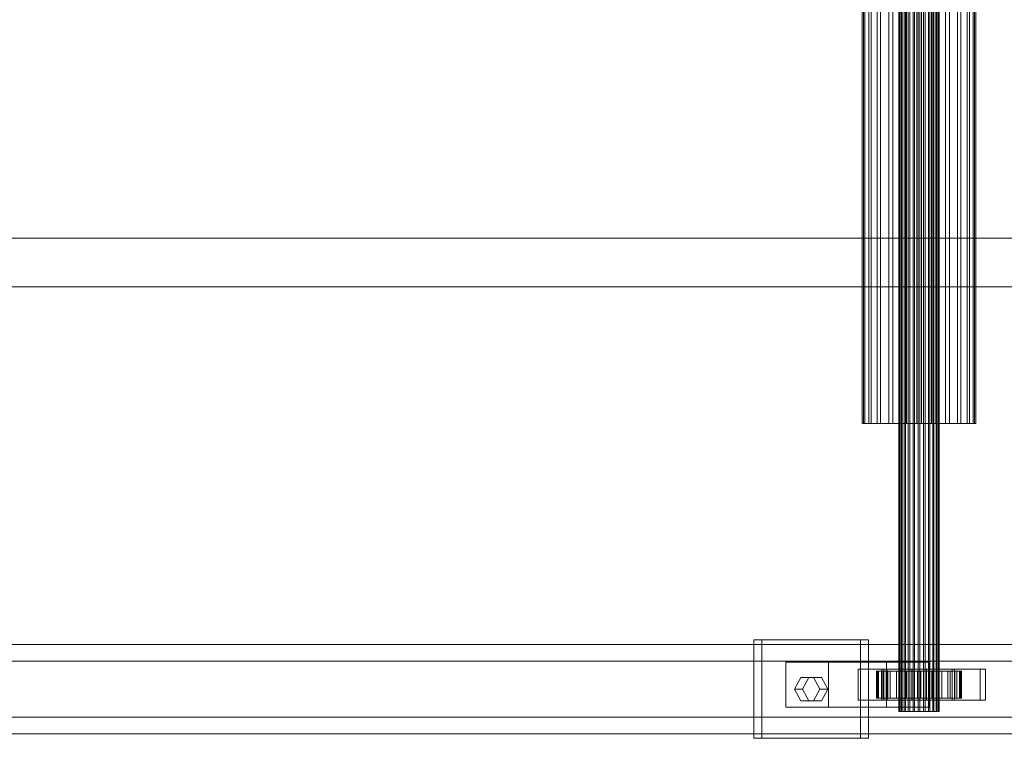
# Model space of a CAD drawing. Header units: millimetres. Extents: x -1970 to 61924, y -58230 to 6847.
# Tile 496 of 656: x 19494 to 19935, y -18452 to -18130. Entities that reach past the tile are written whole.
import ezdxf

# ---------------------------------------------------------------- set-up
doc = ezdxf.new("R2010")
doc.units = ezdxf.units.MM
doc.layers.add('superior_C02', color=7, linetype='Continuous', lineweight=0)

msp = doc.modelspace()

# ---------------------------------------------------------------- linework, layer by layer
at = {"layer": 'superior_C02'}
for p, q in [((19887.43, -18440), (19887.43, -17560)), ((19887.641, -18440), (19887.641, -17560)), ((19887.832, -18440), (19887.832, -17560)), ((19888.451, -18440), (19888.451, -17560)), ((19888.819, -18440), (19888.819, -17560)), ((19889.804, -18440), (19889.804, -17560)), ((19890.324, -18440), (19890.324, -17560)), ((19891.608, -18440), (19891.608, -17560)), ((19892.245, -18440), (19892.245, -17560)), ((19893.74, -18440), (19893.74, -17560)), ((19894.45, -18440), (19894.45, -17560)), ((19896.055, -18440), (19896.055, -17560)), ((19896.79, -18440), (19896.79, -17560)), ((19898.395, -18440), (19898.395, -17560)), ((19899.105, -18440), (19899.105, -17560)), ((19900.6, -18440), (19900.6, -17560)), ((19901.237, -18440), (19901.237, -17560)), ((19902.521, -18440), (19902.521, -17560)), ((19903.041, -18440), (19903.041, -17560)), ((19904.026, -18440), (19904.026, -17560)), ((19904.394, -18440), (19904.394, -17560)), ((19905.013, -17560), (19905.013, -18440)), ((19905.204, -18440), (19905.204, -17560)), ((19905.415, -18440), (19905.415, -17560)), ((19871.044, -18311.15), (19871.044, -17688.85)), ((19871.64, -18311.15), (19871.64, -17688.85)), ((19872.177, -18311.15), (19872.177, -17688.85)), ((19873.925, -18311.15), (19873.925, -17688.85)), ((19874.962, -18311.15), (19874.962, -17688.85)), ((19877.743, -18311.15), (19877.743, -17688.85)), ((19879.21, -18311.15), (19879.21, -17688.85)), ((19882.835, -18311.15), (19882.835, -17688.85)), ((19884.631, -18311.15), (19884.631, -17688.85)), ((19888.852, -18311.15), (19888.852, -17688.85)), ((19890.856, -18311.15), (19890.856, -17688.85)), ((19895.385, -18311.15), (19895.385, -17688.85)), ((19897.46, -18311.15), (19897.46, -17688.85)), ((19901.989, -18311.15), (19901.989, -17688.85)), ((19903.993, -18311.15), (19903.993, -17688.85)), ((19908.214, -18311.15), (19908.214, -17688.85)), ((19910.01, -18311.15), (19910.01, -17688.85)), ((19913.635, -18311.15), (19913.635, -17688.85)), ((19915.102, -18311.15), (19915.102, -17688.85)), ((19917.883, -18311.15), (19917.883, -17688.85)), ((19918.92, -18311.15), (19918.92, -17688.85)), ((19920.668, -17688.85), (19920.668, -18311.15)), ((19921.205, -18311.15), (19921.205, -17688.85)), ((19921.801, -18311.15), (19921.801, -17688.85)), ((20096.643, -18228.298), (19160.686, -18228.298)), ((19162.465, -18228.298), (20098.422, -18228.298)), ((24634.01, -18250), (15575.415, -18250)), ((15576.913, -18250), (24635.508, -18250)), ((19872.177, -18311.15), (19871.044, -18311.15)), ((19871.044, -18311.15), (19871.64, -18311.15)), ((19871.64, -18311.15), (19873.925, -18311.15)), ((19874.962, -18311.15), (19872.177, -18311.15)), ((19873.925, -18311.15), (19877.743, -18311.15)), ((19879.21, -18311.15), (19874.962, -18311.15)), ((19877.743, -18311.15), (19882.835, -18311.15)), ((19884.631, -18311.15), (19879.21, -18311.15)), ((19882.835, -18311.15), (19888.852, -18311.15)), ((19890.856, -18311.15), (19884.631, -18311.15)), ((19888.852, -18311.15), (19895.385, -18311.15)), ((19897.46, -18311.15), (19890.856, -18311.15)), ((19895.385, -18311.15), (19901.989, -18311.15)), ((19903.993, -18311.15), (19897.46, -18311.15)), ((19901.989, -18311.15), (19908.214, -18311.15)), ((19910.01, -18311.15), (19903.993, -18311.15)), ((19908.214, -18311.15), (19913.635, -18311.15)), ((19915.102, -18311.15), (19910.01, -18311.15)), ((19913.635, -18311.15), (19917.883, -18311.15)), ((19918.92, -18311.15), (19915.102, -18311.15)), ((19917.883, -18311.15), (19920.668, -18311.15)), ((19921.205, -18311.15), (19918.92, -18311.15)), ((19920.668, -18311.15), (19921.801, -18311.15)), ((19921.801, -18311.15), (19921.205, -18311.15)), ((20484.747, -18410), (19339.287, -18410)), ((19351.209, -18410), (20496.669, -18410)), ((20539.887, -18410), (19394.427, -18410)), ((19409.329, -18410), (20554.789, -18410)), ((19870.247, -18408), (19822.519, -18408)), ((19822.519, -18408), (19822.519, -18452)), ((19826.096, -18408), (19822.519, -18408)), ((19826.096, -18452), (19826.096, -18408)), ((19826.096, -18408), (19873.823, -18408)), ((19870.247, -18452), (19870.247, -18408)), ((19870.247, -18408), (19873.823, -18408)), ((19873.823, -18408), (19873.823, -18452)), ((20545.161, -18417.5), (19343.072, -18417.5)), ((19347.425, -18417.5), (20549.514, -18417.5)), ((19855.929, -18418), (19836.838, -18418)), ((19836.838, -18418), (19836.838, -18438)), ((19881.81, -18418), (19836.838, -18418)), ((19855.929, -18438), (19855.929, -18418)), ((19855.929, -18418), (19900.901, -18418)), ((19881.81, -18438), (19881.81, -18418)), ((19881.81, -18418), (19900.901, -18418)), ((19900.901, -18418), (19900.901, -18438)), ((19840.656, -18430), (19843.519, -18424.804)), ((19843.519, -18424.804), (19849.247, -18424.804)), ((19847.096, -18424.804), (19843.519, -18424.804)), ((19847.096, -18424.804), (19844.232, -18430)), ((19852.823, -18424.804), (19847.096, -18424.804)), ((19849.247, -18424.804), (19852.11, -18430)), ((19852.823, -18424.804), (19849.247, -18424.804)), ((19855.687, -18430), (19852.823, -18424.804)), ((19880.618, -18421), (19869.163, -18421)), ((19869.163, -18421), (19869.163, -18435)), ((19881.681, -18421), (19869.163, -18421)), ((19877.884, -18422), (19877.438, -18422)), ((19877.438, -18422), (19887.43, -18422)), ((19877.438, -18434), (19877.438, -18422)), ((19877.438, -18422), (19878.286, -18422)), ((19879.594, -18422), (19877.884, -18422)), ((19877.884, -18422), (19887.641, -18422)), ((19877.884, -18434), (19877.884, -18422)), ((19878.286, -18422), (19887.832, -18422)), ((19878.286, -18434), (19878.286, -18422)), ((19878.286, -18422), (19880.37, -18422)), ((19882.45, -18422), (19879.594, -18422)), ((19879.594, -18422), (19888.451, -18422)), ((19879.594, -18434), (19879.594, -18422)), ((19923.742, -18421), (19879.833, -18421)), ((19879.833, -18421), (19879.833, -18435)), ((19882.217, -18421), (19879.833, -18421)), ((19880.37, -18422), (19888.819, -18422)), ((19880.37, -18434), (19880.37, -18422)), ((19880.37, -18422), (19883.547, -18422)), ((19880.618, -18435), (19880.618, -18421)), ((19880.618, -18421), (19893.136, -18421)), ((19881.681, -18435), (19881.681, -18421)), ((19881.681, -18421), (19893.136, -18421)), ((19882.217, -18435), (19882.217, -18421)), ((19882.217, -18421), (19926.126, -18421)), ((19886.258, -18422), (19882.45, -18422)), ((19882.45, -18422), (19889.804, -18422)), ((19882.45, -18434), (19882.45, -18422)), ((19883.547, -18422), (19890.324, -18422)), ((19883.547, -18434), (19883.547, -18422)), ((19883.547, -18422), (19887.602, -18422)), ((19890.76, -18422), (19886.258, -18422)), ((19886.258, -18422), (19891.608, -18422)), ((19886.258, -18434), (19886.258, -18422)), ((19887.43, -18422), (19887.641, -18422)), ((19887.43, -18422), (19887.43, -18434)), ((19887.832, -18422), (19887.43, -18422)), ((19887.602, -18422), (19892.245, -18422)), ((19887.602, -18434), (19887.602, -18422)), ((19887.602, -18422), (19892.259, -18422)), ((19887.641, -18422), (19888.451, -18422)), ((19887.641, -18422), (19887.641, -18434)), ((19887.832, -18422), (19887.832, -18434)), ((19888.819, -18422), (19887.832, -18422)), ((19888.451, -18422), (19889.804, -18422)), ((19888.451, -18422), (19888.451, -18434)), ((19888.819, -18422), (19888.819, -18434)), ((19890.324, -18422), (19888.819, -18422)), ((19889.804, -18422), (19891.608, -18422)), ((19889.804, -18422), (19889.804, -18434)), ((19890.324, -18422), (19890.324, -18434)), ((19892.245, -18422), (19890.324, -18422)), ((19895.647, -18422), (19890.76, -18422)), ((19890.76, -18422), (19893.74, -18422)), ((19890.76, -18434), (19890.76, -18422)), ((19891.608, -18422), (19893.74, -18422)), ((19891.608, -18422), (19891.608, -18434)), ((19892.245, -18422), (19892.245, -18434)), ((19894.45, -18422), (19892.245, -18422)), ((19892.259, -18422), (19894.45, -18422)), ((19892.259, -18434), (19892.259, -18422)), ((19892.259, -18422), (19897.198, -18422)), ((19893.136, -18421), (19893.136, -18435)), ((19893.74, -18422), (19896.055, -18422)), ((19893.74, -18422), (19893.74, -18434)), ((19894.45, -18422), (19894.45, -18434)), ((19896.79, -18422), (19894.45, -18422)), ((19900.586, -18422), (19895.647, -18422)), ((19895.647, -18422), (19896.055, -18422)), ((19895.647, -18434), (19895.647, -18422)), ((19896.055, -18422), (19898.395, -18422)), ((19896.055, -18422), (19896.055, -18434)), ((19897.198, -18422), (19896.79, -18422)), ((19896.79, -18422), (19896.79, -18434)), ((19899.105, -18422), (19896.79, -18422)), ((19897.198, -18434), (19897.198, -18422)), ((19897.198, -18422), (19902.085, -18422)), ((19900.586, -18422), (19898.395, -18422)), ((19898.395, -18422), (19900.6, -18422)), ((19898.395, -18422), (19898.395, -18434)), ((19902.085, -18422), (19899.105, -18422)), ((19899.105, -18422), (19899.105, -18434)), ((19901.237, -18422), (19899.105, -18422)), ((19911.164, -18421), (19899.709, -18421)), ((19899.709, -18421), (19899.709, -18435)), ((19912.227, -18421), (19899.709, -18421)), ((19905.243, -18422), (19900.586, -18422)), ((19900.586, -18434), (19900.586, -18422)), ((19905.243, -18422), (19900.6, -18422)), ((19900.6, -18422), (19902.521, -18422)), ((19900.6, -18422), (19900.6, -18434)), ((19906.587, -18422), (19901.237, -18422)), ((19901.237, -18422), (19901.237, -18434)), ((19903.041, -18422), (19901.237, -18422)), ((19902.085, -18434), (19902.085, -18422)), ((19902.085, -18422), (19906.587, -18422)), ((19909.298, -18422), (19902.521, -18422)), ((19902.521, -18422), (19904.026, -18422)), ((19902.521, -18422), (19902.521, -18434)), ((19910.395, -18422), (19903.041, -18422)), ((19903.041, -18422), (19903.041, -18434)), ((19904.394, -18422), (19903.041, -18422)), ((19912.475, -18422), (19904.026, -18422)), ((19904.026, -18422), (19905.013, -18422)), ((19904.026, -18422), (19904.026, -18434)), ((19913.251, -18422), (19904.394, -18422)), ((19904.394, -18422), (19904.394, -18434)), ((19905.204, -18422), (19904.394, -18422)), ((19905.013, -18422), (19914.559, -18422)), ((19905.013, -18434), (19905.013, -18422)), ((19905.013, -18422), (19905.415, -18422)), ((19914.961, -18422), (19905.204, -18422)), ((19905.204, -18422), (19905.204, -18434)), ((19905.415, -18422), (19905.204, -18422)), ((19909.298, -18422), (19905.243, -18422)), ((19905.243, -18434), (19905.243, -18422)), ((19915.407, -18422), (19905.415, -18422)), ((19905.415, -18422), (19905.415, -18434)), ((19906.587, -18434), (19906.587, -18422)), ((19906.587, -18422), (19910.395, -18422)), ((19912.475, -18422), (19909.298, -18422)), ((19909.298, -18434), (19909.298, -18422)), ((19910.395, -18434), (19910.395, -18422)), ((19910.395, -18422), (19913.251, -18422)), ((19911.164, -18435), (19911.164, -18421)), ((19911.164, -18421), (19923.682, -18421)), ((19912.227, -18435), (19912.227, -18421)), ((19912.227, -18421), (19923.682, -18421)), ((19914.559, -18422), (19912.475, -18422)), ((19912.475, -18434), (19912.475, -18422)), ((19913.251, -18434), (19913.251, -18422)), ((19913.251, -18422), (19914.961, -18422)), ((19914.559, -18422), (19914.559, -18434)), ((19915.407, -18422), (19914.559, -18422)), ((19914.961, -18434), (19914.961, -18422)), ((19914.961, -18422), (19915.407, -18422)), ((19915.407, -18434), (19915.407, -18422)), ((19923.682, -18421), (19923.682, -18435)), ((19923.742, -18435), (19923.742, -18421)), ((19923.742, -18421), (19926.126, -18421)), ((19926.126, -18421), (19926.126, -18435)), ((19843.519, -18435.196), (19840.656, -18430)), ((19840.656, -18430), (19844.232, -18430)), ((19844.232, -18430), (19847.096, -18435.196)), ((19852.11, -18430), (19849.247, -18435.196)), ((19855.687, -18430), (19852.11, -18430)), ((19852.823, -18435.196), (19855.687, -18430)), ((19836.838, -18438), (19855.929, -18438)), ((19836.838, -18438), (19881.81, -18438)), ((19849.247, -18435.196), (19843.519, -18435.196)), ((19847.096, -18435.196), (19843.519, -18435.196)), ((19847.096, -18435.196), (19852.823, -18435.196)), ((19852.823, -18435.196), (19849.247, -18435.196)), ((19900.901, -18438), (19855.929, -18438)), ((19869.163, -18435), (19880.618, -18435)), ((19869.163, -18435), (19881.681, -18435)), ((19887.43, -18434), (19877.438, -18434)), ((19877.438, -18434), (19877.884, -18434)), ((19878.286, -18434), (19877.438, -18434)), ((19887.641, -18434), (19877.884, -18434)), ((19877.884, -18434), (19879.594, -18434)), ((19887.832, -18434), (19878.286, -18434)), ((19880.37, -18434), (19878.286, -18434)), ((19888.451, -18434), (19879.594, -18434)), ((19879.594, -18434), (19882.45, -18434)), ((19879.833, -18435), (19923.742, -18435)), ((19879.833, -18435), (19882.217, -18435)), ((19888.819, -18434), (19880.37, -18434)), ((19883.547, -18434), (19880.37, -18434)), ((19893.136, -18435), (19880.618, -18435)), ((19893.136, -18435), (19881.681, -18435)), ((19900.901, -18438), (19881.81, -18438)), ((19926.126, -18435), (19882.217, -18435)), ((19889.804, -18434), (19882.45, -18434)), ((19882.45, -18434), (19886.258, -18434)), ((19890.324, -18434), (19883.547, -18434)), ((19887.602, -18434), (19883.547, -18434)), ((19891.608, -18434), (19886.258, -18434)), ((19886.258, -18434), (19890.76, -18434)), ((19887.641, -18434), (19887.43, -18434)), ((19887.43, -18434), (19887.832, -18434)), ((19892.245, -18434), (19887.602, -18434)), ((19892.259, -18434), (19887.602, -18434)), ((19888.451, -18434), (19887.641, -18434)), ((19887.832, -18434), (19888.819, -18434)), ((19889.804, -18434), (19888.451, -18434)), ((19888.819, -18434), (19890.324, -18434)), ((19891.608, -18434), (19889.804, -18434)), ((19890.324, -18434), (19892.245, -18434)), ((19893.74, -18434), (19890.76, -18434)), ((19890.76, -18434), (19895.647, -18434)), ((19893.74, -18434), (19891.608, -18434)), ((19892.245, -18434), (19894.45, -18434)), ((19894.45, -18434), (19892.259, -18434)), ((19897.198, -18434), (19892.259, -18434)), ((19896.055, -18434), (19893.74, -18434)), ((19894.45, -18434), (19896.79, -18434)), ((19896.055, -18434), (19895.647, -18434)), ((19895.647, -18434), (19900.586, -18434)), ((19898.395, -18434), (19896.055, -18434)), ((19896.79, -18434), (19897.198, -18434)), ((19896.79, -18434), (19899.105, -18434)), ((19902.085, -18434), (19897.198, -18434)), ((19900.6, -18434), (19898.395, -18434)), ((19898.395, -18434), (19900.586, -18434)), ((19899.105, -18434), (19902.085, -18434)), ((19899.105, -18434), (19901.237, -18434)), ((19899.709, -18435), (19911.164, -18435)), ((19899.709, -18435), (19912.227, -18435)), ((19900.586, -18434), (19905.243, -18434)), ((19902.521, -18434), (19900.6, -18434)), ((19900.6, -18434), (19905.243, -18434)), ((19901.237, -18434), (19906.587, -18434)), ((19901.237, -18434), (19903.041, -18434)), ((19906.587, -18434), (19902.085, -18434)), ((19904.026, -18434), (19902.521, -18434)), ((19902.521, -18434), (19909.298, -18434)), ((19903.041, -18434), (19910.395, -18434)), ((19903.041, -18434), (19904.394, -18434)), ((19905.013, -18434), (19904.026, -18434)), ((19904.026, -18434), (19912.475, -18434)), ((19904.394, -18434), (19913.251, -18434)), ((19904.394, -18434), (19905.204, -18434)), ((19914.559, -18434), (19905.013, -18434)), ((19905.415, -18434), (19905.013, -18434)), ((19905.204, -18434), (19914.961, -18434)), ((19905.204, -18434), (19905.415, -18434)), ((19905.243, -18434), (19909.298, -18434)), ((19905.415, -18434), (19915.407, -18434)), ((19910.395, -18434), (19906.587, -18434)), ((19909.298, -18434), (19912.475, -18434)), ((19913.251, -18434), (19910.395, -18434)), ((19923.682, -18435), (19911.164, -18435)), ((19923.682, -18435), (19912.227, -18435)), ((19912.475, -18434), (19914.559, -18434)), ((19914.961, -18434), (19913.251, -18434)), ((19914.559, -18434), (19915.407, -18434)), ((19915.407, -18434), (19914.961, -18434)), ((19926.126, -18435), (19923.742, -18435)), ((19343.072, -18442.5), (20545.161, -18442.5)), ((19347.425, -18442.5), (20549.514, -18442.5)), ((19887.832, -18440), (19887.43, -18440)), ((19887.43, -18440), (19887.641, -18440)), ((19887.641, -18440), (19888.451, -18440)), ((19888.819, -18440), (19887.832, -18440)), ((19888.451, -18440), (19889.804, -18440)), ((19890.324, -18440), (19888.819, -18440)), ((19889.804, -18440), (19891.608, -18440)), ((19892.245, -18440), (19890.324, -18440)), ((19891.608, -18440), (19893.74, -18440)), ((19894.45, -18440), (19892.245, -18440)), ((19893.74, -18440), (19896.055, -18440)), ((19896.79, -18440), (19894.45, -18440)), ((19896.055, -18440), (19898.395, -18440)), ((19899.105, -18440), (19896.79, -18440)), ((19898.395, -18440), (19900.6, -18440)), ((19901.237, -18440), (19899.105, -18440)), ((19900.6, -18440), (19902.521, -18440)), ((19903.041, -18440), (19901.237, -18440)), ((19902.521, -18440), (19904.026, -18440)), ((19904.394, -18440), (19903.041, -18440)), ((19904.026, -18440), (19905.013, -18440)), ((19905.204, -18440), (19904.394, -18440)), ((19905.013, -18440), (19905.415, -18440)), ((19905.415, -18440), (19905.204, -18440)), ((19339.287, -18450), (20484.747, -18450)), ((19351.209, -18450), (20496.669, -18450)), ((19394.427, -18450), (20539.887, -18450)), ((19409.329, -18450), (20554.789, -18450)), ((19822.519, -18452), (19870.247, -18452)), ((19822.519, -18452), (19826.096, -18452)), ((19873.823, -18452), (19826.096, -18452)), ((19873.823, -18452), (19870.247, -18452))]:
    msp.add_line(p, q, dxfattribs=at)

doc.saveas('drawing.dxf')
